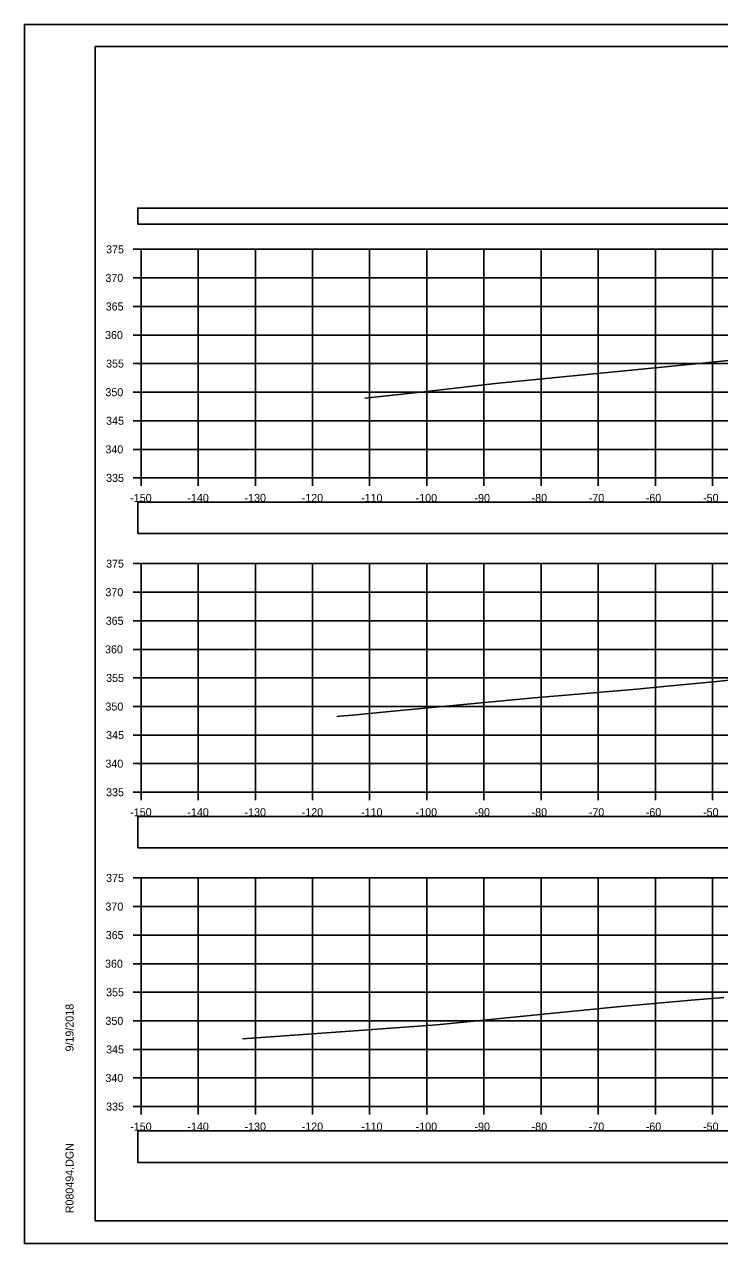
# Model space of a CAD drawing. Extents: x 1376273 to 1384221, y 378927 to 384592.
# Drawn here: x 1376887.4 to 1377009, y 380751.8 to 380965.2 of the extents above; entities that cross this region are included whole.
import ezdxf

# ---------------------------------------------------------------- set-up
doc = ezdxf.new("R2010")
doc.units = 0
for name, color, linetype in [('R_Axis', 7, 'Continuous'), ('R_Axis Annot', 7, 'Continuous'), ('R_Border', 7, 'Continuous'), ('R_Exist Surface', 7, 'Continuous'), ('R_Grid', 7, 'Continuous'), ('R_No Plot', 7, 'Continuous')]:
    doc.layers.add(name, color=color, linetype=linetype)

msp = doc.modelspace()

# ---------------------------------------------------------------- linework, layer by layer
at = {"layer": 'R_Axis'}
for p, q in [((1376906.37, 380925.83), (1376907.77, 380925.83)), ((1376907.77, 380885.83), (1376907.77, 380925.83)), ((1376906.37, 380920.83), (1376907.77, 380920.83)), ((1376906.37, 380915.83), (1376907.77, 380915.83)), ((1376906.37, 380910.83), (1376907.77, 380910.83)), ((1376906.37, 380905.83), (1376907.77, 380905.83)), ((1376906.37, 380900.83), (1376907.77, 380900.83)), ((1376906.37, 380895.83), (1376907.77, 380895.83)), ((1376906.37, 380890.83), (1376907.77, 380890.83)), ((1376906.37, 380885.83), (1376907.77, 380885.83)), ((1376907.77, 380885.83), (1377207.77, 380885.83)), ((1376907.77, 380884.43), (1376907.77, 380885.83)), ((1376917.77, 380884.43), (1376917.77, 380885.83)), ((1376927.77, 380884.43), (1376927.77, 380885.83)), ((1376937.77, 380884.43), (1376937.77, 380885.83)), ((1376947.77, 380884.43), (1376947.77, 380885.83)), ((1376957.77, 380884.43), (1376957.77, 380885.83)), ((1376967.77, 380884.43), (1376967.77, 380885.83)), ((1376977.77, 380884.43), (1376977.77, 380885.83)), ((1376987.77, 380884.43), (1376987.77, 380885.83)), ((1376997.77, 380884.43), (1376997.77, 380885.83)), ((1377007.77, 380884.43), (1377007.77, 380885.83)), ((1376906.37, 380870.83), (1376907.77, 380870.83)), ((1376907.77, 380830.83), (1376907.77, 380870.83)), ((1376906.37, 380865.83), (1376907.77, 380865.83)), ((1376906.37, 380860.83), (1376907.77, 380860.83)), ((1376906.37, 380855.83), (1376907.77, 380855.83)), ((1376906.37, 380850.83), (1376907.77, 380850.83)), ((1376906.37, 380845.83), (1376907.77, 380845.83)), ((1376906.37, 380840.83), (1376907.77, 380840.83)), ((1376906.37, 380835.83), (1376907.77, 380835.83)), ((1376906.37, 380830.83), (1376907.77, 380830.83)), ((1376907.77, 380830.83), (1377207.77, 380830.83)), ((1376907.77, 380829.43), (1376907.77, 380830.83)), ((1376917.77, 380829.43), (1376917.77, 380830.83)), ((1376927.77, 380829.43), (1376927.77, 380830.83)), ((1376937.77, 380829.43), (1376937.77, 380830.83)), ((1376947.77, 380829.43), (1376947.77, 380830.83)), ((1376957.77, 380829.43), (1376957.77, 380830.83)), ((1376967.77, 380829.43), (1376967.77, 380830.83)), ((1376977.77, 380829.43), (1376977.77, 380830.83)), ((1376987.77, 380829.43), (1376987.77, 380830.83)), ((1376997.77, 380829.43), (1376997.77, 380830.83)), ((1377007.77, 380829.43), (1377007.77, 380830.83)), ((1376906.37, 380815.83), (1376907.77, 380815.83)), ((1376907.77, 380775.83), (1376907.77, 380815.83)), ((1376906.37, 380810.83), (1376907.77, 380810.83)), ((1376906.37, 380805.83), (1376907.77, 380805.83)), ((1376906.37, 380800.83), (1376907.77, 380800.83)), ((1376906.37, 380795.83), (1376907.77, 380795.83)), ((1376906.37, 380790.83), (1376907.77, 380790.83)), ((1376906.37, 380785.83), (1376907.77, 380785.83)), ((1376906.37, 380780.83), (1376907.77, 380780.83)), ((1376906.37, 380775.83), (1376907.77, 380775.83)), ((1376907.77, 380775.83), (1377207.77, 380775.83)), ((1376907.77, 380774.43), (1376907.77, 380775.83)), ((1376917.77, 380774.43), (1376917.77, 380775.83)), ((1376927.77, 380774.43), (1376927.77, 380775.83)), ((1376937.77, 380774.43), (1376937.77, 380775.83)), ((1376947.77, 380774.43), (1376947.77, 380775.83)), ((1376957.77, 380774.43), (1376957.77, 380775.83)), ((1376967.77, 380774.43), (1376967.77, 380775.83)), ((1376977.77, 380774.43), (1376977.77, 380775.83)), ((1376987.77, 380774.43), (1376987.77, 380775.83)), ((1376997.77, 380774.43), (1376997.77, 380775.83)), ((1377007.77, 380774.43), (1377007.77, 380775.83))]:
    msp.add_line(p, q, dxfattribs=at)
at = {"layer": 'R_Axis Annot'}
for points in [[(1376907.2, 380930.21), (1377209.01, 380930.21), (1377209.01, 380933.03), (1376907.2, 380933.03)], [(1376907.2, 380876.08), (1377209.01, 380876.08), (1377209.01, 380881.6), (1376907.2, 380881.6)], [(1376907.2, 380821.08), (1377209.01, 380821.08), (1377209.01, 380826.6), (1376907.2, 380826.6)], [(1376907.2, 380766.07), (1377209.01, 380766.07), (1377209.01, 380771.59), (1376907.2, 380771.59)]]:
    msp.add_lwpolyline(points, close=True, dxfattribs=at)
at = {"layer": 'R_Border'}
for p, q in [((1376899.77, 380961.29), (1377215.95, 380961.29)), ((1376899.77, 380755.83), (1376899.77, 380961.29)), ((1376899.77, 380755.83), (1376899.77, 380755.83)), ((1377215.95, 380755.83), (1376899.77, 380755.83))]:
    msp.add_line(p, q, dxfattribs=at)
at = {"layer": 'R_Exist Surface'}
for points in [[(1376946.91, 380899.81), (1376956.74, 380900.85), (1376969.76, 380902.33), (1376979.78, 380903.32), (1376994.15, 380904.72), (1377007.12, 380906.03), (1377014.4, 380906.8)], [(1376942.03, 380844.1), (1376942.5, 380844.14), (1376944.8, 380844.33), (1376951.27, 380844.93), (1376976.54, 380847.34), (1376994.52, 380848.87), (1376999.26, 380849.31), (1377006.66, 380850.03), (1377016.73, 380851.01)], [(1376925.52, 380787.67), (1376941.85, 380788.85), (1376959.53, 380790.12), (1376976.42, 380791.81), (1376991.06, 380793.28), (1377004, 380794.44), (1377009.75, 380794.9)]]:
    msp.add_lwpolyline(points, dxfattribs=at)
at = {"layer": 'R_Grid'}
for p, q in [((1376907.77, 380925.83), (1377207.77, 380925.83)), ((1376907.77, 380885.83), (1376907.77, 380925.83)), ((1376907.77, 380925.83), (1377207.77, 380925.83)), ((1376907.77, 380885.83), (1376907.77, 380925.83)), ((1376917.77, 380885.83), (1376917.77, 380925.83)), ((1376917.77, 380885.83), (1376917.77, 380925.83)), ((1376927.77, 380885.83), (1376927.77, 380925.83)), ((1376927.77, 380885.83), (1376927.77, 380925.83)), ((1376937.77, 380885.83), (1376937.77, 380925.83)), ((1376937.77, 380885.83), (1376937.77, 380925.83)), ((1376947.77, 380885.83), (1376947.77, 380925.83)), ((1376947.77, 380885.83), (1376947.77, 380925.83)), ((1376957.77, 380885.83), (1376957.77, 380925.83)), ((1376957.77, 380885.83), (1376957.77, 380925.83)), ((1376967.77, 380885.83), (1376967.77, 380925.83)), ((1376967.77, 380885.83), (1376967.77, 380925.83)), ((1376977.77, 380885.83), (1376977.77, 380925.83)), ((1376977.77, 380885.83), (1376977.77, 380925.83)), ((1376987.77, 380885.83), (1376987.77, 380925.83)), ((1376987.77, 380885.83), (1376987.77, 380925.83)), ((1376997.77, 380885.83), (1376997.77, 380925.83)), ((1376997.77, 380885.83), (1376997.77, 380925.83)), ((1377007.77, 380885.83), (1377007.77, 380925.83)), ((1377007.77, 380885.83), (1377007.77, 380925.83)), ((1376907.77, 380920.83), (1377207.77, 380920.83)), ((1376907.77, 380920.83), (1377207.77, 380920.83)), ((1376907.77, 380915.83), (1377207.77, 380915.83)), ((1376907.77, 380915.83), (1377207.77, 380915.83)), ((1376907.77, 380910.83), (1377207.77, 380910.83)), ((1376907.77, 380910.83), (1377207.77, 380910.83)), ((1376907.77, 380905.83), (1377207.77, 380905.83)), ((1376907.77, 380905.83), (1377207.77, 380905.83)), ((1376907.77, 380900.83), (1377207.77, 380900.83)), ((1376907.77, 380900.83), (1377207.77, 380900.83)), ((1376907.77, 380895.83), (1377207.77, 380895.83)), ((1376907.77, 380895.83), (1377207.77, 380895.83)), ((1376907.77, 380890.83), (1377207.77, 380890.83)), ((1376907.77, 380890.83), (1377207.77, 380890.83)), ((1376907.77, 380885.83), (1377207.77, 380885.83)), ((1376907.77, 380885.83), (1377207.77, 380885.83)), ((1376907.77, 380870.83), (1377207.77, 380870.83)), ((1376907.77, 380830.83), (1376907.77, 380870.83)), ((1376907.77, 380870.83), (1377207.77, 380870.83)), ((1376907.77, 380830.83), (1376907.77, 380870.83)), ((1376917.77, 380830.83), (1376917.77, 380870.83)), ((1376917.77, 380830.83), (1376917.77, 380870.83)), ((1376927.77, 380830.83), (1376927.77, 380870.83)), ((1376927.77, 380830.83), (1376927.77, 380870.83)), ((1376937.77, 380830.83), (1376937.77, 380870.83)), ((1376937.77, 380830.83), (1376937.77, 380870.83)), ((1376947.77, 380830.83), (1376947.77, 380870.83)), ((1376947.77, 380830.83), (1376947.77, 380870.83)), ((1376957.77, 380830.83), (1376957.77, 380870.83)), ((1376957.77, 380830.83), (1376957.77, 380870.83)), ((1376967.77, 380830.83), (1376967.77, 380870.83)), ((1376967.77, 380830.83), (1376967.77, 380870.83)), ((1376977.77, 380830.83), (1376977.77, 380870.83)), ((1376977.77, 380830.83), (1376977.77, 380870.83)), ((1376987.77, 380830.83), (1376987.77, 380870.83)), ((1376987.77, 380830.83), (1376987.77, 380870.83)), ((1376997.77, 380830.83), (1376997.77, 380870.83)), ((1376997.77, 380830.83), (1376997.77, 380870.83)), ((1377007.77, 380830.83), (1377007.77, 380870.83)), ((1377007.77, 380830.83), (1377007.77, 380870.83)), ((1376907.77, 380865.83), (1377207.77, 380865.83)), ((1376907.77, 380865.83), (1377207.77, 380865.83)), ((1376907.77, 380860.83), (1377207.77, 380860.83)), ((1376907.77, 380860.83), (1377207.77, 380860.83)), ((1376907.77, 380855.83), (1377207.77, 380855.83)), ((1376907.77, 380855.83), (1377207.77, 380855.83)), ((1376907.77, 380850.83), (1377207.77, 380850.83)), ((1376907.77, 380850.83), (1377207.77, 380850.83)), ((1376907.77, 380845.83), (1377207.77, 380845.83)), ((1376907.77, 380845.83), (1377207.77, 380845.83)), ((1376907.77, 380840.83), (1377207.77, 380840.83)), ((1376907.77, 380840.83), (1377207.77, 380840.83)), ((1376907.77, 380835.83), (1377207.77, 380835.83)), ((1376907.77, 380835.83), (1377207.77, 380835.83)), ((1376907.77, 380830.83), (1377207.77, 380830.83)), ((1376907.77, 380830.83), (1377207.77, 380830.83)), ((1376907.77, 380815.83), (1377207.77, 380815.83)), ((1376907.77, 380775.83), (1376907.77, 380815.83)), ((1376907.77, 380815.83), (1377207.77, 380815.83)), ((1376907.77, 380775.83), (1376907.77, 380815.83)), ((1376917.77, 380775.83), (1376917.77, 380815.83)), ((1376917.77, 380775.83), (1376917.77, 380815.83)), ((1376927.77, 380775.83), (1376927.77, 380815.83)), ((1376927.77, 380775.83), (1376927.77, 380815.83)), ((1376937.77, 380775.83), (1376937.77, 380815.83)), ((1376937.77, 380775.83), (1376937.77, 380815.83)), ((1376947.77, 380775.83), (1376947.77, 380815.83)), ((1376947.77, 380775.83), (1376947.77, 380815.83)), ((1376957.77, 380775.83), (1376957.77, 380815.83)), ((1376957.77, 380775.83), (1376957.77, 380815.83)), ((1376967.77, 380775.83), (1376967.77, 380815.83)), ((1376967.77, 380775.83), (1376967.77, 380815.83)), ((1376977.77, 380775.83), (1376977.77, 380815.83)), ((1376977.77, 380775.83), (1376977.77, 380815.83)), ((1376987.77, 380775.83), (1376987.77, 380815.83)), ((1376987.77, 380775.83), (1376987.77, 380815.83)), ((1376997.77, 380775.83), (1376997.77, 380815.83)), ((1376997.77, 380775.83), (1376997.77, 380815.83)), ((1377007.77, 380775.83), (1377007.77, 380815.83)), ((1377007.77, 380775.83), (1377007.77, 380815.83)), ((1376907.77, 380810.83), (1377207.77, 380810.83)), ((1376907.77, 380810.83), (1377207.77, 380810.83)), ((1376907.77, 380805.83), (1377207.77, 380805.83)), ((1376907.77, 380805.83), (1377207.77, 380805.83)), ((1376907.77, 380800.83), (1377207.77, 380800.83)), ((1376907.77, 380800.83), (1377207.77, 380800.83)), ((1376907.77, 380795.83), (1377207.77, 380795.83)), ((1376907.77, 380795.83), (1377207.77, 380795.83)), ((1376907.77, 380790.83), (1377207.77, 380790.83)), ((1376907.77, 380790.83), (1377207.77, 380790.83)), ((1376907.77, 380785.83), (1377207.77, 380785.83)), ((1376907.77, 380785.83), (1377207.77, 380785.83)), ((1376907.77, 380780.83), (1377207.77, 380780.83)), ((1376907.77, 380780.83), (1377207.77, 380780.83)), ((1376907.77, 380775.83), (1377207.77, 380775.83)), ((1376907.77, 380775.83), (1377207.77, 380775.83))]:
    msp.add_line(p, q, dxfattribs=at)
at = {"layer": 'R_No Plot'}
for p, q in [((1376887.37, 380965.19), (1377220.7, 380965.19)), ((1376887.37, 380751.85), (1377220.7, 380751.85))]:
    msp.add_line(p, q, dxfattribs=at)
for points in [[(1376887.36, 380965.19), (1377220.7, 380965.19), (1377220.7, 380751.85), (1376887.36, 380751.85)], [(1377133.69, 380961.29), (1377133.69, 380951.41), (1377169.42, 380951.41), (1377169.42, 380948.49), (1377192.62, 380948.49), (1377192.62, 380924.16), (1377215.95, 380924.16), (1377215.95, 380755.83), (1376899.77, 380755.83), (1376899.77, 380961.29)]]:
    msp.add_lwpolyline(points, close=True, dxfattribs=at)

# ---------------------------------------------------------------- texts
at = {"layer": 'R_Axis Annot'}
for s, p in [('375', (1376901.66, 380925.13)), ('370', (1376901.54, 380920.13)), ('365', (1376901.59, 380915.13)), ('360', (1376901.47, 380910.13)), ('355', (1376901.66, 380905.13)), ('350', (1376901.54, 380900.13)), ('345', (1376901.66, 380895.13)), ('340', (1376901.54, 380890.13)), ('335', (1376901.66, 380885.13)), ('-150', (1376905.88, 380881.63)), ('-140', (1376915.88, 380881.63)), ('-130', (1376925.88, 380881.63)), ('-120', (1376935.88, 380881.63)), ('-110', (1376946.27, 380881.63)), ('-100', (1376955.82, 380881.63)), ('-90', (1376966.11, 380881.63)), ('-80', (1376976.11, 380881.63)), ('-70', (1376986.11, 380881.63)), ('-60', (1376996.08, 380881.63)), ('-50', (1377006.11, 380881.63)), ('375', (1376901.66, 380870.13)), ('370', (1376901.54, 380865.13)), ('365', (1376901.59, 380860.13)), ('360', (1376901.47, 380855.13)), ('355', (1376901.66, 380850.13)), ('350', (1376901.54, 380845.13)), ('345', (1376901.66, 380840.13)), ('340', (1376901.54, 380835.13)), ('335', (1376901.66, 380830.13)), ('-150', (1376905.88, 380826.63)), ('-140', (1376915.88, 380826.63)), ('-130', (1376925.88, 380826.63)), ('-120', (1376935.88, 380826.63)), ('-110', (1376946.27, 380826.63)), ('-100', (1376955.82, 380826.63)), ('-90', (1376966.11, 380826.63)), ('-80', (1376976.11, 380826.63)), ('-70', (1376986.11, 380826.63)), ('-60', (1376996.08, 380826.63)), ('-50', (1377006.11, 380826.63)), ('375', (1376901.66, 380815.13)), ('370', (1376901.54, 380810.13)), ('365', (1376901.59, 380805.13)), ('360', (1376901.47, 380800.13)), ('355', (1376901.66, 380795.13)), ('350', (1376901.54, 380790.13)), ('345', (1376901.66, 380785.13)), ('340', (1376901.54, 380780.13)), ('335', (1376901.66, 380775.13)), ('-150', (1376905.88, 380771.63)), ('-140', (1376915.88, 380771.63)), ('-130', (1376925.88, 380771.63)), ('-120', (1376935.88, 380771.63)), ('-110', (1376946.27, 380771.63)), ('-100', (1376955.82, 380771.63)), ('-90', (1376966.11, 380771.63)), ('-80', (1376976.11, 380771.63)), ('-70', (1376986.11, 380771.63)), ('-60', (1376996.08, 380771.63)), ('-50', (1377006.11, 380771.63))]:
    msp.add_text(s, height=1.4, dxfattribs=at).set_placement(p)
at = {"layer": 'R_Border'}
for s, p in [('9/19/2018', (1376895.96, 380785.47)), ('R080494.DGN', (1376895.96, 380757.16))]:
    msp.add_text(s, height=1.4, rotation=90, dxfattribs=at).set_placement(p)

doc.saveas('drawing.dxf')
